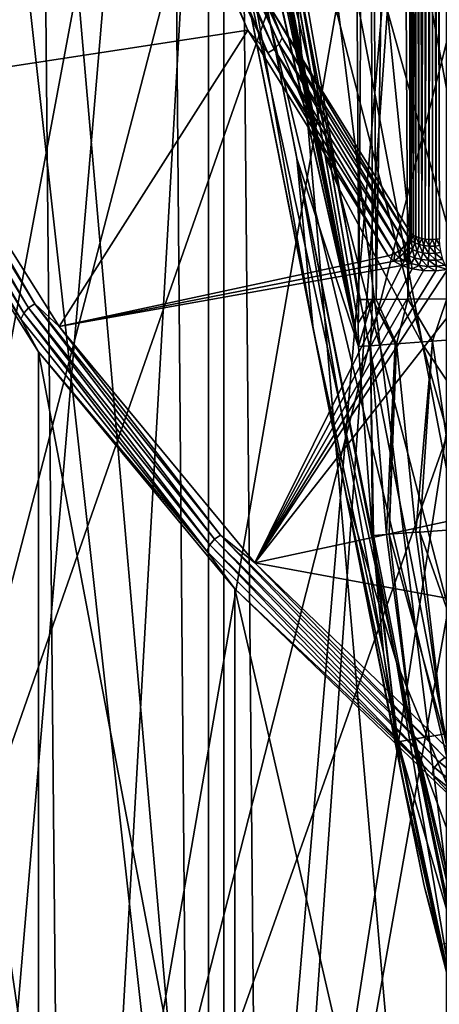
# Model space of a CAD drawing. Header units: metres. Extents: x -109 to 109, y -78 to 121.
# Tile 594 of 656: x -24.04 to -22.22, y -44.95 to -40.68. Entities that reach past the tile are written whole.
import ezdxf

# ---------------------------------------------------------------- set-up
doc = ezdxf.new("R2010")
doc.units = ezdxf.units.M
doc.layers.add('solid_508554_SW0001', color=7, linetype='CONTINUOUS')

msp = doc.modelspace()

# ---------------------------------------------------------------- linework, layer by layer
at = {"layer": 'solid_508554_SW0001'}
for points in [[(-22.576853, -41.994938, -72.732979), (-26.353453, -20.411568, -35.349487), (-26.350637, -20.309454, -35.408157)], [(-22.574038, -41.892826, -72.791649), (-26.350637, -20.309454, -35.408157), (-22.610001, -35.679939, -72.791649)], [(-22.576853, -41.994938, -72.732979), (-26.350637, -20.309454, -35.408157), (-22.574038, -41.892826, -72.791649)], [(-26.353453, -20.411568, -35.349487), (-22.575062, -42.096867, -72.67395), (-26.351662, -20.513498, -35.290455)], [(-22.576853, -41.994938, -72.732979), (-22.575062, -42.096867, -72.67395), (-26.353453, -20.411568, -35.349487)], [(-26.241007, -23.263319, -33.691666), (-26.351662, -20.513498, -35.290455), (-22.575062, -42.096867, -72.67395)], [(-25.667202, -26.440699, -39.501289), (-26.241007, -23.263319, -33.691666), (-22.575062, -42.096867, -72.67395)], [(-25.2925, -28.486786, -43.331696), (-25.667202, -26.440699, -39.501289), (-22.575062, -42.096867, -72.67395)], [(-25.096163, -29.549688, -45.350449), (-25.2925, -28.486786, -43.331696), (-22.575062, -42.096867, -72.67395)], [(-24.528063, -32.589108, -51.237652), (-25.096163, -29.549688, -45.350449), (-22.575062, -42.096867, -72.67395)], [(-24.35491, -33.504711, -53.04575), (-24.528063, -32.589108, -51.237652), (-22.575062, -42.096867, -72.67395)], [(-23.15844, -48.699848, 11.649385), (-21.865414, -33.482185, 38.007156), (-21.977846, -41.075703, 24.854795)], [(-23.15844, -48.699848, 11.649385), (-23.158434, -34.438587, 36.35062), (-21.865414, -33.482185, 38.007156)], [(-23.962873, -35.558865, -57.163509), (-24.35491, -33.504711, -53.04575), (-22.575062, -42.096867, -72.67395)], [(-22.10779, -33.655869, 38.311562), (-23.414797, -34.622757, 36.636864), (-22.009151, -45.869473, 45.278809)], [(-24.284567, -47.692059, 13.394929), (-24.284563, -35.446373, 34.60508), (-23.158434, -34.438587, 36.35062)], [(-23.15844, -48.699848, 11.649385), (-24.284567, -47.692059, 13.394929), (-23.158434, -34.438587, 36.35062)], [(-23.414797, -34.622757, 36.636864), (-24.553099, -35.641582, 34.872204), (-23.310324, -46.832047, 43.61158)], [(-23.414797, -34.622757, 36.636864), (-23.310324, -46.832047, 43.61158), (-22.009151, -45.869473, 45.278809)], [(-22.193037, -48.02219, 12.930237), (-22.193037, -35.209007, 35.123318), (-23.225332, -36.20052, 33.405972)], [(-22.999723, -48.374943, 40.313377), (-23.108494, -36.438923, 33.480701), (-22.081396, -35.452404, 35.1894)], [(-21.977467, -47.393074, 42.014023), (-22.999723, -48.374943, 40.313377), (-22.081396, -35.452404, 35.1894)], [(-23.42872, -38.314941, -62.828339), (-23.962873, -35.558865, -57.163509), (-22.575062, -42.096867, -72.67395)], [(-22.960117, -35.59964, 13.539614), (-22.351847, -41.599773, 14.747081), (-22.351847, -36.576824, 11.847081)], [(-22.960117, -35.59964, 13.539614), (-22.960117, -40.622589, 16.439613), (-22.351847, -41.599773, 14.747081)], [(-24.553099, -35.641582, 34.872204), (-24.443541, -47.846325, 41.854801), (-23.310324, -46.832047, 43.61158)], [(-22.534832, -35.679504, -73.22683), (-22.574038, -41.892826, -72.791649), (-22.610001, -35.679939, -72.791649)], [(-22.534832, -35.679504, -73.22683), (-22.514118, -41.892479, -73.162788), (-22.574038, -41.892826, -72.791649)], [(-22.534832, -35.679504, -73.22683), (-22.396423, -35.678703, -73.646667), (-22.498833, -41.892391, -73.226974)], [(-22.534832, -35.679504, -73.22683), (-22.498833, -41.892391, -73.226974), (-22.514118, -41.892479, -73.162788)], [(-22.396423, -35.678703, -73.646667), (-22.360434, -41.89159, -73.646736), (-22.498833, -41.892391, -73.226974)], [(-22.396423, -35.678703, -73.646667), (-22.197821, -35.677555, -74.041611), (-22.360434, -41.89159, -73.646736)], [(-22.197821, -35.677555, -74.041611), (-22.192291, -41.890614, -73.989624), (-22.360434, -41.89159, -73.646736)], [(-23.225332, -47.030678, 14.647583), (-23.225332, -36.20052, 33.405972), (-24.08087, -37.233242, 31.617239)], [(-22.193037, -48.02219, 12.930237), (-23.225332, -36.20052, 33.405972), (-23.225332, -47.030678, 14.647583)], [(-23.846941, -49.397625, 38.542034), (-23.959721, -37.466442, 31.700979), (-23.108494, -36.438923, 33.480701)], [(-22.999723, -48.374943, 40.313377), (-23.846941, -49.397625, 38.542034), (-23.108494, -36.438923, 33.480701)], [(-22.345379, -41.606945, 14.734659), (-22.345379, -36.583996, 11.83466), (-22.351847, -36.576824, 11.847081)], [(-22.351847, -41.599773, 14.747081), (-22.345379, -41.606945, 14.734659), (-22.351847, -36.576824, 11.847081)], [(-22.336742, -41.613518, 14.723269), (-22.336742, -36.590572, 11.82327), (-22.345379, -36.583996, 11.83466)], [(-22.345379, -41.606945, 14.734659), (-22.336742, -41.613518, 14.723269), (-22.345379, -36.583996, 11.83466)], [(-22.326149, -41.619335, 14.713195), (-22.326149, -36.59639, 11.813194), (-22.336742, -36.590572, 11.82327)], [(-22.336742, -41.613518, 14.723269), (-22.326149, -41.619335, 14.713195), (-22.336742, -36.590572, 11.82327)], [(-22.313864, -41.624252, 14.704682), (-22.313864, -36.601303, 11.804683), (-22.326149, -36.59639, 11.813194)], [(-22.326149, -41.619335, 14.713195), (-22.313864, -41.624252, 14.704682), (-22.326149, -36.59639, 11.813194)], [(-22.300186, -41.628139, 14.697946), (-22.300186, -36.605194, 11.797945), (-22.313864, -36.601303, 11.804683)], [(-22.313864, -41.624252, 14.704682), (-22.300186, -41.628139, 14.697946), (-22.313864, -36.601303, 11.804683)], [(-22.300186, -41.628139, 14.697946), (-22.28546, -36.607964, 11.793149), (-22.300186, -36.605194, 11.797945)], [(-22.300186, -41.628139, 14.697946), (-22.28546, -41.630909, 14.69315), (-22.28546, -36.607964, 11.793149)], [(-22.28546, -41.630909, 14.69315), (-22.270046, -36.609543, 11.790413), (-22.28546, -36.607964, 11.793149)], [(-22.28546, -41.630909, 14.69315), (-22.270046, -41.632488, 14.690413), (-22.270046, -36.609543, 11.790413)], [(-22.270046, -41.632488, 14.690413), (-22.254328, -36.609894, 11.789804), (-22.270046, -36.609543, 11.790413)], [(-22.270046, -41.632488, 14.690413), (-22.254328, -41.632839, 14.689804), (-22.254328, -36.609894, 11.789804)], [(-22.238695, -41.631954, 14.691339), (-22.238695, -36.609009, 11.791338), (-22.254328, -36.609894, 11.789804)], [(-22.254328, -41.632839, 14.689804), (-22.238695, -41.631954, 14.691339), (-22.254328, -36.609894, 11.789804)], [(-22.238695, -36.609009, 11.791338), (-22.223532, -41.629856, 14.694977), (-22.223532, -36.606907, 11.794977)], [(-22.238695, -41.631954, 14.691339), (-22.223532, -41.629856, 14.694977), (-22.238695, -36.609009, 11.791338)], [(-24.066187, -36.933735, 12.561791), (-23.712296, -37.454998, 11.658934), (-25.649763, -44.772438, 15.384755)], [(-22.957088, -40.695213, -62.020969), (-23.509897, -37.841164, -56.00164), (-23.737284, -37.094749, -56.384731)], [(-23.179482, -39.962814, -62.384121), (-22.957088, -40.695213, -62.020969), (-23.737284, -37.094749, -56.384731)], [(-23.225332, -47.030678, 14.647583), (-24.08087, -37.233242, 31.617239), (-24.08087, -45.997955, 16.436314)], [(-23.712296, -37.454998, 11.658934), (-23.313267, -37.968048, 10.770304), (-25.649763, -44.772438, 15.384755)], [(-24.512671, -50.453339, 36.713486), (-24.628601, -38.527149, 29.863783), (-23.959721, -37.466442, 31.700979)], [(-23.846941, -49.397625, 38.542034), (-24.512671, -50.453339, 36.713486), (-23.959721, -37.466442, 31.700979)], [(-21.315241, -41.112774, -54.25111), (-21.833008, -38.211967, -48.182117), (-22.412552, -37.63118, -48.518307)], [(-21.883947, -40.537773, -54.569679), (-21.315241, -41.112774, -54.25111), (-22.412552, -37.63118, -48.518307)], [(-22.662512, -41.405205, -61.664982), (-23.208408, -38.564434, -55.625591), (-23.509897, -37.841164, -56.00164)], [(-22.957088, -40.695213, -62.020969), (-22.662512, -41.405205, -61.664982), (-23.509897, -37.841164, -56.00164)], [(-23.313267, -37.968048, 10.770304), (-24.788795, -45.843739, 13.529207), (-25.649763, -44.772438, 15.384755)], [(-23.313267, -37.968048, 10.770304), (-22.869862, -38.471909, 9.897593), (-24.788795, -45.843739, 13.529207)], [(-23.401325, -38.454956, -63.120598), (-23.42872, -38.314941, -62.828339), (-22.575062, -42.096867, -72.67395)], [(-22.869862, -38.471909, 9.897593), (-22.382919, -38.965618, 9.042463), (-24.788795, -45.843739, 13.529207)], [(-22.842361, -41.282574, -69.120392), (-23.401325, -38.454956, -63.120598), (-22.575062, -42.096867, -72.67395)], [(-22.770948, -42.020443, -68.768578), (-23.401325, -38.454956, -63.120598), (-22.842361, -41.282574, -69.120392)], [(-23.328106, -39.213985, -62.75148), (-23.401325, -38.454956, -63.120598), (-22.770948, -42.020443, -68.768578)], [(-22.297501, -42.086864, -61.319092), (-22.834606, -39.258514, -55.259682), (-23.208408, -38.564434, -55.625591)], [(-22.662512, -41.405205, -61.664982), (-22.297501, -42.086864, -61.319092), (-23.208408, -38.564434, -55.625591)], [(-22.382919, -38.965618, 9.042463), (-23.749224, -46.874672, 11.743577), (-24.788795, -45.843739, 13.529207)], [(-22.382919, -38.965618, 9.042463), (-21.853373, -39.448238, 8.206542), (-23.749224, -46.874672, 11.743577)], [(-23.328106, -39.213985, -62.75148), (-22.770948, -42.020443, -68.768578), (-22.626207, -42.750225, -68.422386)], [(-23.328106, -39.213985, -62.75148), (-22.626207, -42.750225, -68.422386), (-23.179482, -39.962814, -62.384121)], [(-21.86524, -42.734875, -60.986015), (-22.391762, -39.917992, -54.906792), (-22.834606, -39.258514, -55.259682)], [(-22.297501, -42.086864, -61.319092), (-21.86524, -42.734875, -60.986015), (-22.834606, -39.258514, -55.259682)], [(-21.853373, -39.448238, 8.206542), (-21.282225, -39.91885, 7.391419), (-23.749224, -46.874672, 11.743577)], [(-23.495256, -39.721214, 18.20084), (-24.800812, -40.414356, 17.000284), (-24.537683, -40.953186, 16.067001)], [(-23.054834, -40.725674, 16.461063), (-23.495256, -39.721214, 18.20084), (-24.537683, -40.953186, 16.067001)], [(-23.383423, -39.935558, 17.819855), (-23.495256, -39.721214, 18.20084), (-23.054834, -40.725674, 16.461063)], [(-23.334269, -39.899326, 17.809946), (-22.919313, -40.78587, 16.274406), (-23.320305, -39.87381, 17.79834)], [(-23.320305, -39.87381, 17.79834), (-22.9056, -40.759823, 16.26372), (-22.960117, -40.622589, 16.439613)], [(-22.919313, -40.78587, 16.274406), (-22.9056, -40.759823, 16.26372), (-23.320305, -39.87381, 17.79834)], [(-21.282225, -39.91885, 7.391419), (-22.538538, -47.857815, 10.040728), (-23.749224, -46.874672, 11.743577)], [(-23.383423, -39.935558, 17.819855), (-22.967594, -40.823967, 16.281082), (-23.356018, -39.920605, 17.81736)], [(-23.356018, -39.920605, 17.81736), (-22.940678, -40.807976, 16.28039), (-23.334269, -39.899326, 17.809946)], [(-22.967594, -40.823967, 16.281082), (-22.940678, -40.807976, 16.28039), (-23.356018, -39.920605, 17.81736)], [(-22.940678, -40.807976, 16.28039), (-22.919313, -40.78587, 16.274406), (-23.334269, -39.899326, 17.809946)], [(-21.282225, -39.91885, 7.391419), (-20.670563, -40.376556, 6.598647), (-22.538538, -47.857815, 10.040728)], [(-21.369699, -43.344238, -60.66835), (-21.883947, -40.537773, -54.569679), (-22.391762, -39.917992, -54.906792)], [(-21.86524, -42.734875, -60.986015), (-21.369699, -43.344238, -60.66835), (-22.391762, -39.917992, -54.906792)], [(-23.383423, -39.935558, 17.819855), (-23.054834, -40.725674, 16.461063), (-22.967594, -40.823967, 16.281082)], [(-23.179482, -39.962814, -62.384121), (-22.626207, -42.750225, -68.422386), (-22.410046, -43.46426, -68.080643)], [(-23.179482, -39.962814, -62.384121), (-22.410046, -43.46426, -68.080643), (-22.957088, -40.695213, -62.020969)], [(-20.670563, -40.376556, 6.598647), (-20.019554, -40.820488, 5.829733), (-22.538538, -47.857815, 10.040728)], [(-22.960117, -40.622589, 16.439613), (-22.356453, -41.627361, 14.761099), (-22.351847, -41.599773, 14.747081)], [(-22.9056, -40.759823, 16.26372), (-22.356453, -41.627361, 14.761099), (-22.960117, -40.622589, 16.439613)], [(-22.957088, -40.695213, -62.020969), (-22.410046, -43.46426, -68.080643), (-22.12401, -44.156715, -67.746132)], [(-22.957088, -40.695213, -62.020969), (-22.12401, -44.156715, -67.746132), (-22.662512, -41.405205, -61.664982)], [(-23.054834, -40.725674, 16.461063), (-24.537683, -40.953186, 16.067001), (-23.872026, -42.010487, 14.2357)], [(-22.445959, -41.703278, 14.767806), (-23.054834, -40.725674, 16.461063), (-23.872026, -42.010487, 14.2357)], [(-22.967594, -40.823967, 16.281082), (-23.054834, -40.725674, 16.461063), (-22.445959, -41.703278, 14.767806)], [(-22.919313, -40.78587, 16.274406), (-22.369839, -41.653931, 14.770886), (-22.9056, -40.759823, 16.26372)], [(-22.9056, -40.759823, 16.26372), (-22.369839, -41.653931, 14.770886), (-22.356453, -41.627361, 14.761099)], [(-22.967594, -40.823967, 16.281082), (-22.416962, -41.693855, 14.774393), (-22.940678, -40.807976, 16.28039)], [(-22.940678, -40.807976, 16.28039), (-22.39069, -41.676842, 14.775468), (-22.919313, -40.78587, 16.274406)], [(-22.940678, -40.807976, 16.28039), (-22.416962, -41.693855, 14.774393), (-22.39069, -41.676842, 14.775468)], [(-22.919313, -40.78587, 16.274406), (-22.39069, -41.676842, 14.775468), (-22.369839, -41.653931, 14.770886)], [(-20.019554, -40.820488, 5.829733), (-21.165455, -48.786079, 8.432924), (-22.538538, -47.857815, 10.040728)], [(-22.967594, -40.823967, 16.281082), (-22.445959, -41.703278, 14.767806), (-22.416962, -41.693855, 14.774393)], [(-24.637249, -40.896133, 16.203943), (-24.658689, -40.918095, 16.210175), (-24.025351, -41.952129, 14.419171)], [(-24.610235, -40.880322, 16.202936), (-24.637249, -40.896133, 16.203943), (-24.004459, -41.929272, 14.414496)], [(-24.004459, -41.929272, 14.414496), (-24.637249, -40.896133, 16.203943), (-24.025351, -41.952129, 14.419171)], [(-23.97814, -41.912327, 14.415452), (-24.537683, -40.953186, 16.067001), (-24.610235, -40.880322, 16.202936)], [(-23.97814, -41.912327, 14.415452), (-24.610235, -40.880322, 16.202936), (-24.004459, -41.929272, 14.414496)], [(-24.658689, -40.918095, 16.210175), (-24.672453, -40.94405, 16.221022), (-24.038759, -41.978664, 14.429019)], [(-24.038759, -41.978664, 14.429019), (-24.672453, -40.94405, 16.221022), (-24.631104, -41.058662, 16.084312)], [(-24.025351, -41.952129, 14.419171), (-24.658689, -40.918095, 16.210175), (-24.038759, -41.978664, 14.429019)], [(-23.97814, -41.912327, 14.415452), (-23.872026, -42.010487, 14.2357), (-24.537683, -40.953186, 16.067001)], [(-24.631104, -41.058662, 16.084312), (-24.631102, -44.522766, 18.084309), (-23.962152, -45.583576, 16.246927)], [(-23.962154, -42.119473, 14.24693), (-24.631104, -41.058662, 16.084312), (-23.962152, -45.583576, 16.246927)], [(-24.038759, -41.978664, 14.429019), (-24.631104, -41.058662, 16.084312), (-23.962154, -42.119473, 14.24693)], [(-23.15844, -48.699848, 11.649385), (-21.977846, -41.075703, 24.854795), (-21.977846, -42.062737, 23.145205)], [(-22.514395, -42.91555, -72.67395), (-22.842361, -41.282574, -69.120392), (-22.575062, -42.096867, -72.67395)], [(-22.467207, -43.422344, -72.604759), (-22.842361, -41.282574, -69.120392), (-22.514395, -42.91555, -72.67395)], [(-22.467207, -43.422344, -72.604759), (-22.770948, -42.020443, -68.768578), (-22.842361, -41.282574, -69.120392)], [(-22.662512, -41.405205, -61.664982), (-22.12401, -44.156715, -67.746132), (-21.769794, -44.821827, -67.421608)], [(-22.662512, -41.405205, -61.664982), (-21.769794, -44.821827, -67.421608), (-22.297501, -42.086864, -61.319092)], [(-22.369839, -41.653931, 14.770886), (-22.358023, -41.665916, 14.750103), (-22.356453, -41.627361, 14.761099)], [(-22.358023, -41.665916, 14.750103), (-22.34605, -41.637913, 14.742794), (-22.356453, -41.627361, 14.761099)], [(-22.356453, -41.627361, 14.761099), (-22.34605, -41.637913, 14.742794), (-22.351847, -41.599773, 14.747081)], [(-22.34605, -41.637913, 14.742794), (-22.345379, -41.606945, 14.734659), (-22.351847, -41.599773, 14.747081)], [(-22.34605, -41.637913, 14.742794), (-22.336742, -41.613518, 14.723269), (-22.345379, -41.606945, 14.734659)], [(-22.34605, -41.637913, 14.742794), (-22.331196, -41.647041, 14.726961), (-22.336742, -41.613518, 14.723269)], [(-22.331196, -41.647041, 14.726961), (-22.326149, -41.619335, 14.713195), (-22.336742, -41.613518, 14.723269)], [(-22.331196, -41.647041, 14.726961), (-22.312639, -41.654278, 14.714398), (-22.326149, -41.619335, 14.713195)], [(-22.312639, -41.654278, 14.714398), (-22.313864, -41.624252, 14.704682), (-22.326149, -41.619335, 14.713195)], [(-22.312639, -41.654278, 14.714398), (-22.300186, -41.628139, 14.697946), (-22.313864, -41.624252, 14.704682)], [(-22.312639, -41.654278, 14.714398), (-22.291317, -41.659264, 14.705737), (-22.300186, -41.628139, 14.697946)], [(-22.291317, -41.659264, 14.705737), (-22.28546, -41.630909, 14.69315), (-22.300186, -41.628139, 14.697946)], [(-22.291317, -41.659264, 14.705737), (-22.268301, -41.661747, 14.701414), (-22.28546, -41.630909, 14.69315)], [(-22.268301, -41.661747, 14.701414), (-22.270046, -41.632488, 14.690413), (-22.28546, -41.630909, 14.69315)], [(-22.268301, -41.661747, 14.701414), (-22.254328, -41.632839, 14.689804), (-22.270046, -41.632488, 14.690413)], [(-22.268301, -41.661747, 14.701414), (-22.244757, -41.661598, 14.701648), (-22.254328, -41.632839, 14.689804)], [(-22.244757, -41.661598, 14.701648), (-22.238695, -41.631954, 14.691339), (-22.254328, -41.632839, 14.689804)], [(-22.244757, -41.661598, 14.701648), (-22.221869, -41.658825, 14.706424), (-22.238695, -41.631954, 14.691339)], [(-22.221869, -41.658825, 14.706424), (-22.223532, -41.629856, 14.694977), (-22.238695, -41.631954, 14.691339)], [(-22.39069, -41.676842, 14.775468), (-22.376675, -41.691063, 14.750822), (-22.369839, -41.653931, 14.770886)], [(-22.376675, -41.691063, 14.750822), (-22.358023, -41.665916, 14.750103), (-22.369839, -41.653931, 14.770886)], [(-22.376675, -41.691063, 14.750822), (-22.356665, -41.703362, 14.729506), (-22.358023, -41.665916, 14.750103)], [(-22.358023, -41.665916, 14.750103), (-22.341152, -41.676281, 14.732128), (-22.34605, -41.637913, 14.742794)], [(-22.356665, -41.703362, 14.729506), (-22.341152, -41.676281, 14.732128), (-22.358023, -41.665916, 14.750103)], [(-22.356665, -41.703362, 14.729506), (-22.331673, -41.713116, 14.712596), (-22.341152, -41.676281, 14.732128)], [(-22.341152, -41.676281, 14.732128), (-22.331196, -41.647041, 14.726961), (-22.34605, -41.637913, 14.742794)], [(-22.341152, -41.676281, 14.732128), (-22.320078, -41.684502, 14.717866), (-22.331196, -41.647041, 14.726961)], [(-22.331673, -41.713116, 14.712596), (-22.320078, -41.684502, 14.717866), (-22.341152, -41.676281, 14.732128)], [(-22.320078, -41.684502, 14.717866), (-22.312639, -41.654278, 14.714398), (-22.331196, -41.647041, 14.726961)], [(-22.320078, -41.684502, 14.717866), (-22.295866, -41.690166, 14.708036), (-22.312639, -41.654278, 14.714398)], [(-22.295866, -41.690166, 14.708036), (-22.291317, -41.659264, 14.705737), (-22.312639, -41.654278, 14.714398)], [(-22.295866, -41.690166, 14.708036), (-22.269733, -41.692986, 14.703133), (-22.291317, -41.659264, 14.705737)], [(-22.269733, -41.692986, 14.703133), (-22.268301, -41.661747, 14.701414), (-22.291317, -41.659264, 14.705737)], [(-22.269733, -41.692986, 14.703133), (-22.243, -41.692818, 14.703402), (-22.268301, -41.661747, 14.701414)], [(-22.243, -41.692818, 14.703402), (-22.244757, -41.661598, 14.701648), (-22.268301, -41.661747, 14.701414)], [(-22.244757, -41.661598, 14.701648), (-22.217012, -41.689671, 14.708829), (-22.221869, -41.658825, 14.706424)], [(-22.243, -41.692818, 14.703402), (-22.217012, -41.689671, 14.708829), (-22.244757, -41.661598, 14.701648)], [(-22.422373, -41.72625, 14.728017), (-22.445959, -41.703278, 14.767806), (-23.872026, -42.010487, 14.2357)], [(-22.416962, -41.693855, 14.774393), (-22.445959, -41.703278, 14.767806), (-22.422373, -41.72625, 14.728017)], [(-22.416962, -41.693855, 14.774393), (-22.422373, -41.72625, 14.728017), (-22.400177, -41.710892, 14.74488)], [(-22.400177, -41.710892, 14.74488), (-22.422373, -41.72625, 14.728017), (-22.376215, -41.72562, 14.719356)], [(-22.416962, -41.693855, 14.774393), (-22.400177, -41.710892, 14.74488), (-22.39069, -41.676842, 14.775468)], [(-22.400177, -41.710892, 14.74488), (-22.376675, -41.691063, 14.750822), (-22.39069, -41.676842, 14.775468)], [(-22.400177, -41.710892, 14.74488), (-22.376215, -41.72562, 14.719356), (-22.376675, -41.691063, 14.750822)], [(-22.376215, -41.72562, 14.719356), (-22.356665, -41.703362, 14.729506), (-22.376675, -41.691063, 14.750822)], [(-22.376215, -41.72562, 14.719356), (-22.346283, -41.737309, 14.699106), (-22.356665, -41.703362, 14.729506)], [(-22.346283, -41.737309, 14.699106), (-22.331673, -41.713116, 14.712596), (-22.356665, -41.703362, 14.729506)], [(-22.346283, -41.737309, 14.699106), (-22.311892, -41.745361, 14.685151), (-22.331673, -41.713116, 14.712596)], [(-22.331673, -41.713116, 14.712596), (-22.302956, -41.719833, 14.700942), (-22.320078, -41.684502, 14.717866)], [(-22.311892, -41.745361, 14.685151), (-22.302956, -41.719833, 14.700942), (-22.331673, -41.713116, 14.712596)], [(-22.302956, -41.719833, 14.700942), (-22.295866, -41.690166, 14.708036), (-22.320078, -41.684502, 14.717866)], [(-22.302956, -41.719833, 14.700942), (-22.271965, -41.723179, 14.69513), (-22.295866, -41.690166, 14.708036)], [(-22.271965, -41.723179, 14.69513), (-22.269733, -41.692986, 14.703133), (-22.295866, -41.690166, 14.708036)], [(-22.271965, -41.723179, 14.69513), (-22.240261, -41.722984, 14.695454), (-22.269733, -41.692986, 14.703133)], [(-22.240261, -41.722984, 14.695454), (-22.243, -41.692818, 14.703402), (-22.269733, -41.692986, 14.703133)], [(-22.243, -41.692818, 14.703402), (-22.209442, -41.719257, 14.701893), (-22.217012, -41.689671, 14.708829)], [(-22.240261, -41.722984, 14.695454), (-22.209442, -41.719257, 14.701893), (-22.243, -41.692818, 14.703402)], [(-22.386982, -41.745785, 14.694182), (-22.422373, -41.72625, 14.728017), (-23.872026, -42.010487, 14.2357)], [(-22.386982, -41.745785, 14.694182), (-23.872026, -42.010487, 14.2357), (-23.02492, -43.034313, 12.462384)], [(-22.00139, -41.72924, 14.722837), (-22.189329, -41.763443, 14.663597), (-23.02492, -43.034313, 12.462384)], [(-21.233435, -42.648144, 13.131251), (-22.00139, -41.72924, 14.722837), (-23.02492, -43.034313, 12.462384)], [(-22.342693, -41.760002, 14.669556), (-22.386982, -41.745785, 14.694182), (-23.02492, -43.034313, 12.462384)], [(-22.292519, -41.767948, 14.655795), (-22.342693, -41.760002, 14.669556), (-23.02492, -43.034313, 12.462384)], [(-22.376215, -41.72562, 14.719356), (-22.422373, -41.72625, 14.728017), (-22.386982, -41.745785, 14.694182)], [(-22.376215, -41.72562, 14.719356), (-22.386982, -41.745785, 14.694182), (-22.346283, -41.737309, 14.699106)], [(-22.346283, -41.737309, 14.699106), (-22.386982, -41.745785, 14.694182), (-22.342693, -41.760002, 14.669556)], [(-22.346283, -41.737309, 14.699106), (-22.342693, -41.760002, 14.669556), (-22.311892, -41.745361, 14.685151)], [(-22.311892, -41.745361, 14.685151), (-22.342693, -41.760002, 14.669556), (-22.292519, -41.767948, 14.655795)], [(-22.311892, -41.745361, 14.685151), (-22.274776, -41.749374, 14.678193), (-22.302956, -41.719833, 14.700942)], [(-22.311892, -41.745361, 14.685151), (-22.292519, -41.767948, 14.655795), (-22.274776, -41.749374, 14.678193)], [(-22.274776, -41.749374, 14.678193), (-22.271965, -41.723179, 14.69513), (-22.302956, -41.719833, 14.700942)], [(-22.274776, -41.749374, 14.678193), (-22.292519, -41.767948, 14.655795), (-22.239813, -41.76907, 14.653848)], [(-22.274776, -41.749374, 14.678193), (-22.236807, -41.749142, 14.678582), (-22.271965, -41.723179, 14.69513)], [(-22.274776, -41.749374, 14.678193), (-22.239813, -41.76907, 14.653848), (-22.236807, -41.749142, 14.678582)], [(-22.236807, -41.749142, 14.678582), (-22.240261, -41.722984, 14.695454), (-22.271965, -41.723179, 14.69513)], [(-22.240261, -41.722984, 14.695454), (-22.1999, -41.744682, 14.686297), (-22.209442, -41.719257, 14.701893)], [(-22.236807, -41.749142, 14.678582), (-22.1999, -41.744682, 14.686297), (-22.240261, -41.722984, 14.695454)], [(-22.236807, -41.749142, 14.678582), (-22.239813, -41.76907, 14.653848), (-22.189329, -41.763443, 14.663597)], [(-22.236807, -41.749142, 14.678582), (-22.189329, -41.763443, 14.663597), (-22.1999, -41.744682, 14.686297)], [(-22.189329, -41.763443, 14.663597), (-22.239813, -41.76907, 14.653848), (-23.02492, -43.034313, 12.462384)], [(-22.239813, -41.76907, 14.653848), (-22.292519, -41.767948, 14.655795), (-23.02492, -43.034313, 12.462384)], [(-24.004459, -41.929272, 14.414496), (-24.025351, -41.952129, 14.419171), (-23.218906, -42.955585, 12.681135)], [(-23.97814, -41.912327, 14.415452), (-24.004459, -41.929272, 14.414496), (-23.198717, -42.931854, 12.677971)], [(-23.198717, -42.931854, 12.677971), (-24.004459, -41.929272, 14.414496), (-23.218906, -42.955585, 12.681135)], [(-23.173281, -42.913811, 12.680831), (-23.872026, -42.010487, 14.2357), (-23.97814, -41.912327, 14.415452)], [(-23.173281, -42.913811, 12.680831), (-23.97814, -41.912327, 14.415452), (-23.198717, -42.931854, 12.677971)], [(-22.514118, -41.892479, -73.162788), (-22.576853, -41.994938, -72.732979), (-22.574038, -41.892826, -72.791649)], [(-22.514118, -41.892479, -73.162788), (-22.575062, -42.096867, -72.67395), (-22.576853, -41.994938, -72.732979)], [(-22.514118, -41.892479, -73.162788), (-22.523037, -42.093014, -73.083099), (-22.575062, -42.096867, -72.67395)], [(-22.514118, -41.892479, -73.162788), (-22.415487, -42.085045, -73.481384), (-22.523037, -42.093014, -73.083099)], [(-22.498833, -41.892391, -73.226974), (-22.410828, -42.084698, -73.494774), (-22.514118, -41.892479, -73.162788)], [(-22.514118, -41.892479, -73.162788), (-22.410828, -42.084698, -73.494774), (-22.415487, -42.085045, -73.481384)], [(-22.498833, -41.892391, -73.226974), (-22.360434, -41.89159, -73.646736), (-22.410828, -42.084698, -73.494774)], [(-22.360434, -41.89159, -73.646736), (-22.254454, -42.073109, -73.861092), (-22.410828, -42.084698, -73.494774)], [(-22.360434, -41.89159, -73.646736), (-22.192291, -41.890614, -73.989624), (-22.254454, -42.073109, -73.861092)], [(-22.192291, -41.890614, -73.989624), (-22.043034, -42.057442, -74.214989), (-22.254454, -42.073109, -73.861092)], [(-24.025351, -41.952129, 14.419171), (-24.038759, -41.978664, 14.429019), (-23.231867, -42.982677, 12.690013)], [(-23.218906, -42.955585, 12.681135), (-24.025351, -41.952129, 14.419171), (-23.231867, -42.982677, 12.690013)], [(-23.231867, -42.982677, 12.690013), (-24.038759, -41.978664, 14.429019), (-23.962154, -42.119473, 14.24693)], [(-23.173281, -42.913811, 12.680831), (-23.02492, -43.034313, 12.462384), (-23.872026, -42.010487, 14.2357)], [(-22.290436, -44.433525, -72.467148), (-22.626207, -42.750225, -68.422386), (-22.770948, -42.020443, -68.768578)], [(-22.39246, -43.929546, -72.535721), (-22.290436, -44.433525, -72.467148), (-22.770948, -42.020443, -68.768578)], [(-22.467207, -43.422344, -72.604759), (-22.39246, -43.929546, -72.535721), (-22.770948, -42.020443, -68.768578)], [(-22.254454, -42.073109, -73.861092), (-22.043034, -42.057442, -74.214989), (-22.136, -42.887508, -73.969376)], [(-21.865417, -49.65625, 9.99285), (-23.15844, -48.699848, 11.649385), (-21.977846, -42.062737, 23.145205)], [(-22.523037, -42.093014, -73.083099), (-22.514395, -42.91555, -72.67395), (-22.575062, -42.096867, -72.67395)], [(-22.523037, -42.093014, -73.083099), (-22.415487, -42.085045, -73.481384), (-22.454142, -42.911083, -73.123306)], [(-22.523037, -42.093014, -73.083099), (-22.510256, -42.915245, -72.734741), (-22.514395, -42.91555, -72.67395)], [(-22.523037, -42.093014, -73.083099), (-22.454142, -42.911083, -73.123306), (-22.510256, -42.915245, -72.734741)], [(-22.415487, -42.085045, -73.481384), (-22.442167, -42.910198, -73.177368), (-22.454142, -42.911083, -73.123306)], [(-22.410828, -42.084698, -73.494774), (-22.327042, -42.901665, -73.558426), (-22.442167, -42.910198, -73.177368)], [(-22.415487, -42.085045, -73.481384), (-22.410828, -42.084698, -73.494774), (-22.442167, -42.910198, -73.177368)], [(-22.410828, -42.084698, -73.494774), (-22.254454, -42.073109, -73.861092), (-22.327042, -42.901665, -73.558426)], [(-22.254454, -42.073109, -73.861092), (-22.309126, -42.900337, -73.604904), (-22.327042, -42.901665, -73.558426)], [(-22.254454, -42.073109, -73.861092), (-22.136, -42.887508, -73.969376), (-22.309126, -42.900337, -73.604904)], [(-22.297501, -42.086864, -61.319092), (-21.769794, -44.821827, -67.421608), (-21.350483, -45.454411, -67.109619)], [(-22.297501, -42.086864, -61.319092), (-21.350483, -45.454411, -67.109619), (-21.86524, -42.734875, -60.986015)], [(-23.962154, -42.119473, 14.24693), (-23.962152, -45.583576, 16.246927), (-23.110842, -46.611198, 14.467034)], [(-23.110842, -43.147099, 12.467036), (-23.962154, -42.119473, 14.24693), (-23.110842, -46.611198, 14.467034)], [(-23.231867, -42.982677, 12.690013), (-23.962154, -42.119473, 14.24693), (-23.110842, -43.147099, 12.467036)], [(-20.309294, -43.533741, 11.59735), (-21.233435, -42.648144, 13.131251), (-23.02492, -43.034313, 12.462384)], [(-22.161858, -44.93066, -72.399345), (-22.410046, -43.46426, -68.080643), (-22.626207, -42.750225, -68.422386)], [(-22.290436, -44.433525, -72.467148), (-22.161858, -44.93066, -72.399345), (-22.626207, -42.750225, -68.422386)], [(-22.454142, -42.911083, -73.123306), (-22.336456, -43.798244, -73.177368), (-22.510256, -42.915245, -72.734741)], [(-22.454142, -42.911083, -73.123306), (-22.442167, -42.910198, -73.177368), (-22.336456, -43.798244, -73.177368)], [(-22.327042, -42.901665, -73.558426), (-22.204813, -43.776619, -73.604904), (-22.442167, -42.910198, -73.177368)], [(-22.204813, -43.776619, -73.604904), (-22.336456, -43.798244, -73.177368), (-22.442167, -42.910198, -73.177368)], [(-22.327042, -42.901665, -73.558426), (-22.309126, -42.900337, -73.604904), (-22.204813, -43.776619, -73.604904)], [(-22.136, -42.887508, -73.969376), (-22.011831, -43.744919, -74.007805), (-22.309126, -42.900337, -73.604904)], [(-22.011831, -43.744919, -74.007805), (-22.204813, -43.776619, -73.604904), (-22.309126, -42.900337, -73.604904)], [(-23.218906, -42.955585, 12.681135), (-23.231867, -42.982677, 12.690013), (-22.257587, -43.948864, 11.016533)], [(-23.198717, -42.931854, 12.677971), (-23.218906, -42.955585, 12.681135), (-22.245171, -43.92123, 11.008589)], [(-22.245171, -43.92123, 11.008589), (-23.218906, -42.955585, 12.681135), (-22.257587, -43.948864, 11.016533)], [(-23.173281, -42.913811, 12.680831), (-23.198717, -42.931854, 12.677971), (-22.225828, -43.89666, 11.006879)], [(-22.225828, -43.89666, 11.006879), (-23.198717, -42.931854, 12.677971), (-22.245171, -43.92123, 11.008589)], [(-22.201458, -43.877556, 11.011571), (-23.02492, -43.034313, 12.462384), (-23.173281, -42.913811, 12.680831)], [(-22.201458, -43.877556, 11.011571), (-23.173281, -42.913811, 12.680831), (-22.225828, -43.89666, 11.006879)], [(-22.510256, -42.915245, -72.734741), (-22.403828, -43.809311, -72.734741), (-22.514395, -42.91555, -72.67395)], [(-22.403828, -43.809311, -72.734741), (-22.467207, -43.422344, -72.604759), (-22.514395, -42.91555, -72.67395)], [(-22.336456, -43.798244, -73.177368), (-22.403828, -43.809311, -72.734741), (-22.510256, -42.915245, -72.734741)], [(-22.257587, -43.948864, 11.016533), (-23.231867, -42.982677, 12.690013), (-23.110842, -43.147099, 12.467036)], [(-20.309294, -43.533741, 11.59735), (-23.02492, -43.034313, 12.462384), (-22.002089, -44.017735, 10.75905)], [(-22.201458, -43.877556, 11.011571), (-22.002089, -44.017735, 10.75905), (-23.02492, -43.034313, 12.462384)], [(-23.110842, -43.147099, 12.467036), (-23.110842, -46.611198, 14.467034), (-22.083643, -47.597813, 12.758168)], [(-22.083643, -44.133713, 10.758169), (-23.110842, -43.147099, 12.467036), (-22.083643, -47.597813, 12.758168)], [(-22.257587, -43.948864, 11.016533), (-23.110842, -43.147099, 12.467036), (-22.083643, -44.133713, 10.758169)], [(-22.403828, -43.809311, -72.734741), (-22.39246, -43.929546, -72.535721), (-22.467207, -43.422344, -72.604759)], [(-21.828604, -45.893768, -72.266129), (-22.12401, -44.156715, -67.746132), (-22.410046, -43.46426, -68.080643)], [(-21.887442, -45.745754, -72.286804), (-21.828604, -45.893768, -72.266129), (-22.410046, -43.46426, -68.080643)], [(-22.007704, -45.417858, -72.332352), (-21.887442, -45.745754, -72.286804), (-22.410046, -43.46426, -68.080643)], [(-22.161858, -44.93066, -72.399345), (-22.007704, -45.417858, -72.332352), (-22.410046, -43.46426, -68.080643)], [(-22.336456, -43.798244, -73.177368), (-22.15295, -44.67244, -73.177368), (-22.403828, -43.809311, -72.734741)], [(-22.403828, -43.809311, -72.734741), (-22.219084, -44.6894, -72.734741), (-22.39246, -43.929546, -72.535721)], [(-22.15295, -44.67244, -73.177368), (-22.219084, -44.6894, -72.734741), (-22.403828, -43.809311, -72.734741)], [(-22.204813, -43.776619, -73.604904), (-22.023724, -44.639301, -73.604904), (-22.336456, -43.798244, -73.177368)], [(-22.023724, -44.639301, -73.604904), (-22.15295, -44.67244, -73.177368), (-22.336456, -43.798244, -73.177368)], [(-22.201458, -43.877556, 11.011571), (-22.225828, -43.89666, 11.006879), (-21.092802, -44.816734, 9.41326)], [(-22.219084, -44.6894, -72.734741), (-22.290436, -44.433525, -72.467148), (-22.39246, -43.929546, -72.535721)], [(-22.245171, -43.92123, 11.008589), (-22.257587, -43.948864, 11.016533), (-21.122942, -44.870255, 9.420637)], [(-22.225828, -43.89666, 11.006879), (-22.245171, -43.92123, 11.008589), (-21.111158, -44.84211, 9.413583)], [(-21.111158, -44.84211, 9.413583), (-22.245171, -43.92123, 11.008589), (-21.122942, -44.870255, 9.420637)], [(-21.092802, -44.816734, 9.41326), (-22.225828, -43.89666, 11.006879), (-21.111158, -44.84211, 9.413583)], [(-21.122942, -44.870255, 9.420637), (-22.257587, -43.948864, 11.016533), (-22.083643, -44.133713, 10.758169)], [(-22.219084, -44.6894, -72.734741), (-22.161858, -44.93066, -72.399345), (-22.290436, -44.433525, -72.467148)], [(-24.047989, -45.497917, 16.457096), (-23.962152, -45.583576, 16.246927), (-24.631102, -44.522766, 18.084309)]]:
    msp.add_3dface(points, dxfattribs=at)

doc.saveas('drawing.dxf')
